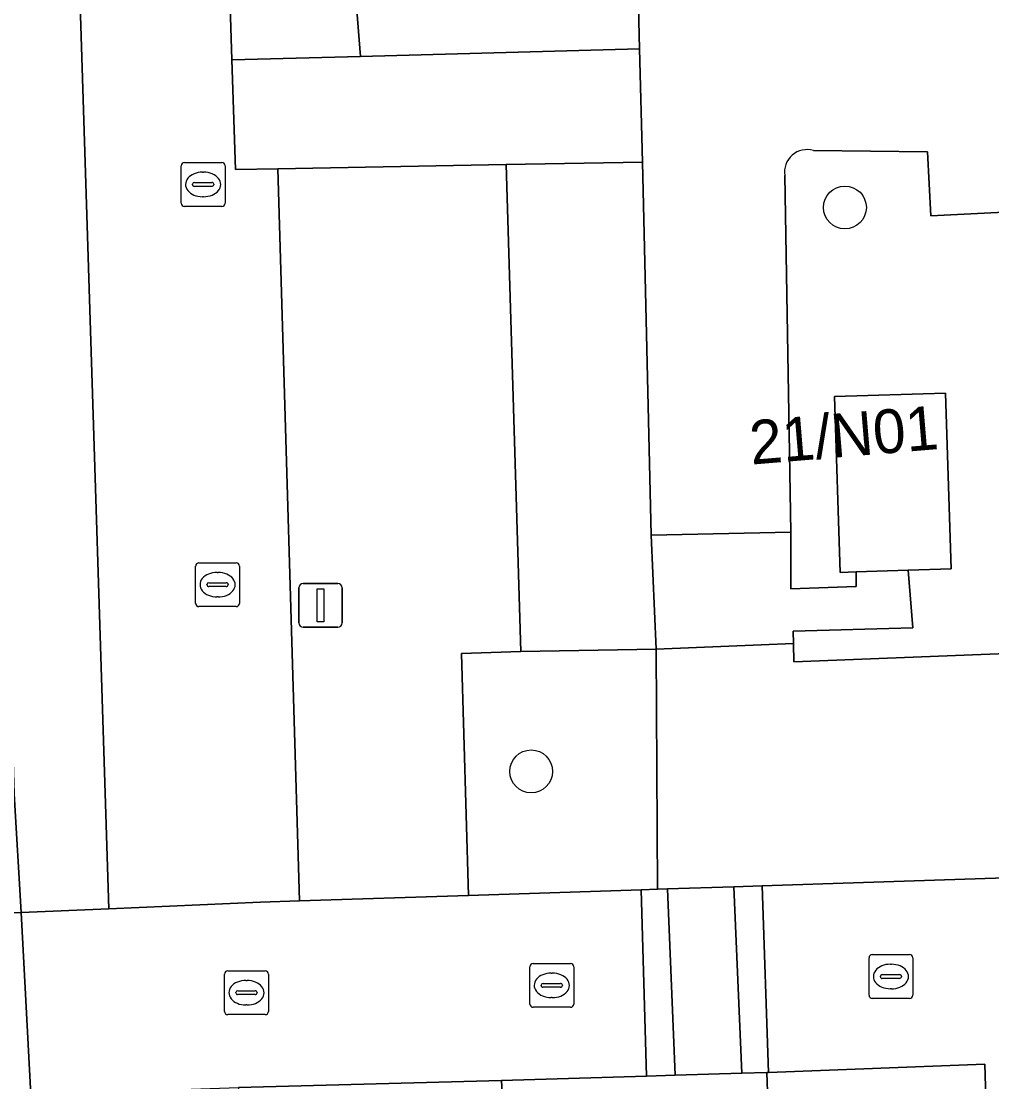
# Model space of a CAD drawing. Extents: x 162250 to 162661, y 380743 to 381606.
# Drawn here: x 162369.49 to 162391.63, y 381116.65 to 381140.86 of the extents above; entities that cross this region are included whole.
import ezdxf

# ---------------------------------------------------------------- set-up
doc = ezdxf.new("R2010")
doc.units = 0
for name, color, linetype in [('IMGEO_Boom', 7, 'Continuous'), ('IMGEO_Groenvoorziening', 7, 'Continuous'), ('IMGEO_Kolk', 7, 'Continuous'), ('IMGEO_Lichtmast', 7, 'Continuous'), ('IMGEO_Pand', 7, 'Continuous'), ('IMGEO_Pand_nummerreeks', 7, 'Continuous'), ('IMGEO_Parkeervlak_open', 7, 'Continuous'), ('IMGEO_Rioolput', 7, 'Continuous'), ('IMGEO_Voetpad_gesloten', 7, 'Continuous'), ('IMGEO_Voetpad_open', 7, 'Continuous'), ('IMGEO_Woonerf_open', 7, 'Continuous')]:
    doc.layers.add(name, color=color, linetype=linetype)

msp = doc.modelspace()

# ---------------------------------------------------------------- linework, layer by layer
at = {"layer": 'IMGEO_Boom'}
for centre in [(162388.281, 381136.607), (162381.124, 381123.738)]:
    msp.add_circle(centre, 0.489, dxfattribs=at)
at = {"layer": 'IMGEO_Groenvoorziening'}
for points in [[(162381.112, 381165.674), (162381.944, 381165.318), (162382.564, 381166.463), (162378.778, 381166.268), (162375.937, 381166.122), (162376.436, 381150.082), (162377.228, 381140.055), (162383.599, 381140.226), (162383.362, 381150.109)], [(162401.842, 381138.323), (162397.189, 381138.232), (162397.246, 381136.763), (162390.243, 381136.417), (162390.166, 381137.88), (162387.564, 381137.904)], [(162386.909, 381137.336), (162387.046, 381129.195), (162387.046, 381127.9), (162388.537, 381127.957), (162388.535, 381128.29), (162388.172, 381128.279), (162388.045, 381132.292), (162390.576, 381132.372), (162390.703, 381128.358), (162389.723, 381128.327), (162389.827, 381127.01), (162387.102, 381126.937), (162387.106, 381126.653), (162387.113, 381126.237), (162402.073, 381126.826), (162402.189, 381126.831)]]:
    msp.add_lwpolyline(points, dxfattribs=at)
for points in [[(162376.436, 381150.082), (162373.987, 381149.987), (162374.295, 381139.976), (162377.228, 381140.055)], [(162383.865, 381129.129), (162383.661, 381137.643), (162380.554, 381137.585), (162380.885, 381126.473), (162383.975, 381126.528)], [(162383.975, 381126.528), (162380.885, 381126.473), (162379.538, 381126.427), (162379.694, 381120.907), (162383.633, 381121.036), (162384.005, 381121.048)]]:
    msp.add_lwpolyline(points, close=True, dxfattribs=at)
msp.add_arc((162387.413, 381137.416), 0.511, 72.8501, 189.012, dxfattribs=at)
at = {"layer": 'IMGEO_Kolk'}
for p, q in [((162373.139, 381136.706), (162373.139, 381137.558)), ((162373.214, 381137.632), (162374.066, 381137.632)), ((162374.14, 381137.558), (162374.14, 381136.706)), ((162373.627, 381137.412), (162373.652, 381137.412)), ((162373.398, 381137.126), (162373.398, 381137.138)), ((162373.836, 381137.089), (162373.438, 381137.089)), ((162373.441, 381137.175), (162373.839, 381137.175)), ((162373.882, 381137.138), (162373.882, 381137.126)), ((162373.65, 381136.852), (162373.625, 381136.852)), ((162374.066, 381136.632), (162373.214, 381136.632)), ((162373.47, 381127.572), (162373.47, 381128.424)), ((162373.545, 381128.498), (162374.397, 381128.498)), ((162374.471, 381128.424), (162374.471, 381127.572)), ((162373.958, 381128.278), (162373.983, 381128.278)), ((162373.729, 381127.992), (162373.729, 381128.004)), ((162374.167, 381127.955), (162373.769, 381127.955)), ((162373.772, 381128.041), (162374.17, 381128.041)), ((162374.213, 381128.004), (162374.213, 381127.992)), ((162373.981, 381127.718), (162373.956, 381127.718)), ((162374.397, 381127.498), (162373.545, 381127.498)), ((162388.831, 381118.63), (162388.831, 381119.482)), ((162388.906, 381119.556), (162389.758, 381119.556)), ((162389.832, 381119.482), (162389.832, 381118.63)), ((162381.093, 381118.428), (162381.093, 381119.28)), ((162381.168, 381119.354), (162382.02, 381119.354)), ((162381.581, 381119.134), (162381.606, 381119.134)), ((162382.094, 381119.28), (162382.094, 381118.428)), ((162389.319, 381119.336), (162389.344, 381119.336)), ((162381.395, 381118.897), (162381.793, 381118.897)), ((162389.09, 381119.05), (162389.09, 381119.062)), ((162389.528, 381119.013), (162389.13, 381119.013)), ((162389.133, 381119.099), (162389.531, 381119.099)), ((162389.574, 381119.062), (162389.574, 381119.05)), ((162381.352, 381118.848), (162381.352, 381118.86)), ((162381.79, 381118.811), (162381.392, 381118.811)), ((162381.836, 381118.86), (162381.836, 381118.848)), ((162389.342, 381118.776), (162389.317, 381118.776)), ((162381.604, 381118.574), (162381.579, 381118.574)), ((162389.758, 381118.556), (162388.906, 381118.556)), ((162382.02, 381118.354), (162381.168, 381118.354))]:
    msp.add_line(p, q, dxfattribs=at)
for points in [[(162373.139, 381136.706), (162373.139, 381137.558)], [(162373.214, 381137.632), (162374.066, 381137.632)], [(162374.14, 381137.558), (162374.14, 381136.706)], [(162374.066, 381136.632), (162373.214, 381136.632)], [(162373.47, 381127.572), (162373.47, 381128.424)], [(162373.545, 381128.498), (162374.397, 381128.498)], [(162374.471, 381128.424), (162374.471, 381127.572)], [(162374.397, 381127.498), (162373.545, 381127.498)], [(162388.831, 381118.63), (162388.831, 381119.482)], [(162388.906, 381119.556), (162389.758, 381119.556)], [(162389.832, 381119.482), (162389.832, 381118.63)], [(162381.093, 381118.428), (162381.093, 381119.28)], [(162381.168, 381119.354), (162382.02, 381119.354)], [(162382.094, 381119.28), (162382.094, 381118.428)], [(162389.758, 381118.556), (162388.906, 381118.556)], [(162382.02, 381118.354), (162381.168, 381118.354)]]:
    msp.add_lwpolyline(points, dxfattribs=at)
for centre, radius, start, end in [((162373.216, 381137.556), 0.0765, 91.552, 178.448), ((162373.216, 381137.556), 0.0765, 91.552, 178.448), ((162374.064, 381137.556), 0.0765, 1.552, 88.448), ((162374.064, 381137.556), 0.0765, 1.552, 88.448), ((162373.438, 381137.135), 0.0403, 85.8775, 175.7526), ((162373.435, 381137.125), 0.0366, 178.938, 274.7102), ((162373.839, 381137.132), 0.043, 264.8664, 352.4533), ((162373.843, 381137.137), 0.0386, 1.7309, 96.639), ((162373.216, 381136.708), 0.0765, 181.552, 268.448), ((162373.216, 381136.708), 0.0765, 181.552, 268.448), ((162374.064, 381136.708), 0.0765, 271.552, 358.448), ((162374.064, 381136.708), 0.0765, 271.552, 358.448), ((162373.547, 381128.422), 0.0765, 91.552, 178.448), ((162373.547, 381128.422), 0.0765, 91.552, 178.448), ((162374.395, 381128.422), 0.0765, 1.552, 88.448), ((162374.395, 381128.422), 0.0765, 1.552, 88.448), ((162373.769, 381128.001), 0.0403, 85.8775, 175.7526), ((162373.766, 381127.991), 0.0366, 178.938, 274.7102), ((162374.17, 381127.998), 0.043, 264.8664, 352.4533), ((162374.174, 381128.003), 0.0386, 1.7309, 96.639), ((162373.547, 381127.574), 0.0765, 181.552, 268.448), ((162373.547, 381127.574), 0.0765, 181.552, 268.448), ((162374.395, 381127.574), 0.0765, 271.552, 358.448), ((162374.395, 381127.574), 0.0765, 271.552, 358.448), ((162388.908, 381119.48), 0.0765, 91.552, 178.448), ((162388.908, 381119.48), 0.0765, 91.552, 178.448), ((162389.756, 381119.48), 0.0765, 1.552, 88.448), ((162389.756, 381119.48), 0.0765, 1.552, 88.448), ((162381.17, 381119.278), 0.0765, 91.552, 178.448), ((162381.17, 381119.278), 0.0765, 91.552, 178.448), ((162382.018, 381119.278), 0.0765, 1.552, 88.448), ((162382.018, 381119.278), 0.0765, 1.552, 88.448), ((162381.392, 381118.857), 0.0403, 85.8775, 175.7526), ((162381.797, 381118.859), 0.0386, 1.7309, 96.639), ((162389.13, 381119.059), 0.0403, 85.8775, 175.7526), ((162389.127, 381119.049), 0.0366, 178.938, 274.7102), ((162389.531, 381119.056), 0.043, 264.8664, 352.4533), ((162389.535, 381119.061), 0.0386, 1.7309, 96.639), ((162381.389, 381118.847), 0.0366, 178.938, 274.7102), ((162381.793, 381118.854), 0.043, 264.8664, 352.4533), ((162381.17, 381118.43), 0.0765, 181.552, 268.448), ((162381.17, 381118.43), 0.0765, 181.552, 268.448), ((162382.018, 381118.43), 0.0765, 271.552, 358.448), ((162382.018, 381118.43), 0.0765, 271.552, 358.448), ((162388.908, 381118.632), 0.0765, 181.552, 268.448), ((162388.908, 381118.632), 0.0765, 181.552, 268.448), ((162389.756, 381118.632), 0.0765, 271.552, 358.448), ((162389.756, 381118.632), 0.0765, 271.552, 358.448)]:
    msp.add_arc(centre, radius, start, end, dxfattribs=at)
for centre, major_axis, ratio, start_param, end_param in [((162373.626, 381137.132), (-0.387, 0.002), 0.722429, 4.712389, 7.853982), ((162373.651, 381137.132), (-0.39, 0.002), 0.717154, 1.570796, 4.712389), ((162373.957, 381127.998), (-0.387, 0.002), 0.722429, 4.712389, 7.853982), ((162373.982, 381127.998), (-0.39, 0.002), 0.717154, 1.570796, 4.712389), ((162381.58, 381118.854), (-0.387, 0.002), 0.722429, 4.712389, 7.853982), ((162381.605, 381118.854), (-0.39, 0.002), 0.717154, 1.570796, 4.712389), ((162389.318, 381119.056), (-0.387, 0.002), 0.722429, 4.712389, 7.853982), ((162389.343, 381119.056), (-0.39, 0.002), 0.717154, 1.570796, 4.712389)]:
    msp.add_ellipse(centre, major_axis=major_axis, ratio=ratio, start_param=start_param, end_param=end_param, dxfattribs=at)
at = {"layer": 'IMGEO_Lichtmast'}
for p, q in [((162375.823, 381127.126), (162375.823, 381127.926)), ((162375.823, 381127.926), (162375.823, 381127.126)), ((162375.923, 381128.026), (162376.713, 381128.026)), ((162376.713, 381128.026), (162375.923, 381128.026)), ((162376.813, 381127.926), (162376.813, 381127.126)), ((162376.813, 381127.126), (162376.813, 381127.926)), ((162376.713, 381127.026), (162375.923, 381127.026)), ((162375.923, 381127.026), (162376.713, 381127.026))]:
    msp.add_line(p, q, dxfattribs=at)
msp.add_lwpolyline([(162376.243, 381127.901), (162376.393, 381127.901), (162376.393, 381127.151), (162376.243, 381127.151), (162376.243, 381127.901)], dxfattribs=at)
for centre, start, end in [((162375.923, 381127.926), 90, 180), ((162375.923, 381127.926), 90, 180), ((162376.713, 381127.926), 0, 90), ((162376.713, 381127.926), 360, 90), ((162375.923, 381127.126), 180, 270), ((162375.923, 381127.126), 180, 270), ((162376.713, 381127.126), 270, 0), ((162376.713, 381127.126), 270, 0)]:
    msp.add_arc(centre, 0.1, start, end, dxfattribs=at)
at = {"layer": 'IMGEO_Pand'}
msp.add_lwpolyline([(162388.172, 381128.279), (162388.535, 381128.29), (162389.723, 381128.327), (162390.703, 381128.358), (162390.576, 381132.372), (162388.045, 381132.292)], close=True, dxfattribs=at)
at = {"layer": 'IMGEO_Parkeervlak_open'}
for points in [[(162380.554, 381137.585), (162375.345, 381137.488), (162375.842, 381120.781), (162379.694, 381120.907), (162379.538, 381126.427), (162380.885, 381126.473)], [(162386.5, 381116.867), (162385.931, 381116.85), (162384.408, 381116.804), (162383.758, 381116.785), (162380.448, 381116.685), (162380.553, 381114.699), (162386.571, 381114.901)]]:
    msp.add_lwpolyline(points, close=True, dxfattribs=at)
for points in [[(162345.269, 381119.366), (162345.564, 381119.398), (162351.462, 381120.034), (162369.492, 381120.515), (162369.33, 381123.227), (162352.33, 381122.793), (162318.458, 381126.867)], [(162401.298, 381126.692), (162401.637, 381126.694), (162402.093, 381126.509), (162402.073, 381126.826), (162387.113, 381126.237), (162387.106, 381126.653), (162383.975, 381126.528), (162384.005, 381121.048), (162384.234, 381121.055), (162385.748, 381121.105), (162386.393, 381121.126), (162401.426, 381121.617)]]:
    msp.add_lwpolyline(points, dxfattribs=at)
at = {"layer": 'IMGEO_Rioolput'}
for p, q in [((162374.204, 381119.186), (162375.056, 381119.186)), ((162374.129, 381118.26), (162374.129, 381119.112)), ((162374.617, 381118.966), (162374.642, 381118.966)), ((162375.13, 381119.112), (162375.13, 381118.26)), ((162374.388, 381118.68), (162374.388, 381118.692)), ((162374.826, 381118.643), (162374.428, 381118.643)), ((162374.431, 381118.729), (162374.829, 381118.729)), ((162374.872, 381118.692), (162374.872, 381118.68)), ((162374.64, 381118.406), (162374.615, 381118.406)), ((162375.056, 381118.186), (162374.204, 381118.186))]:
    msp.add_line(p, q, dxfattribs=at)
for points in [[(162374.204, 381119.186), (162375.056, 381119.186)], [(162374.129, 381118.26), (162374.129, 381119.112)], [(162375.13, 381119.112), (162375.13, 381118.26)], [(162375.056, 381118.186), (162374.204, 381118.186)]]:
    msp.add_lwpolyline(points, dxfattribs=at)
for centre, radius, start, end in [((162374.206, 381119.11), 0.0765, 91.552, 178.448), ((162374.206, 381119.11), 0.0765, 91.552, 178.448), ((162375.054, 381119.11), 0.0765, 1.552, 88.448), ((162375.054, 381119.11), 0.0765, 1.552, 88.448), ((162374.428, 381118.689), 0.0403, 85.8775, 175.7526), ((162374.425, 381118.679), 0.0366, 178.938, 274.7102), ((162374.829, 381118.686), 0.043, 264.8664, 352.4533), ((162374.833, 381118.691), 0.0386, 1.7309, 96.639), ((162374.206, 381118.262), 0.0765, 181.552, 268.448), ((162374.206, 381118.262), 0.0765, 181.552, 268.448), ((162375.054, 381118.262), 0.0765, 271.552, 358.448), ((162375.054, 381118.262), 0.0765, 271.552, 358.448)]:
    msp.add_arc(centre, radius, start, end, dxfattribs=at)
for centre, major_axis, ratio, start_param, end_param in [((162374.616, 381118.686), (-0.387, 0.002), 0.722429, 4.712389, 7.853982), ((162374.641, 381118.686), (-0.39, 0.002), 0.717154, 1.570796, 4.712389)]:
    msp.add_ellipse(centre, major_axis=major_axis, ratio=ratio, start_param=start_param, end_param=end_param, dxfattribs=at)
at = {"layer": 'IMGEO_Voetpad_gesloten'}
for points in [[(162383.362, 381150.109), (162383.599, 381140.226), (162383.661, 381137.643), (162383.865, 381129.129), (162387.046, 381129.195), (162386.909, 381137.336)], [(162387.564, 381137.904), (162390.166, 381137.88), (162390.243, 381136.417), (162397.246, 381136.763), (162397.189, 381138.232), (162401.842, 381138.323)]]:
    msp.add_lwpolyline(points, dxfattribs=at)
msp.add_arc((162387.413, 381137.416), 0.511, 72.8501, 189.012, dxfattribs=at)
at = {"layer": 'IMGEO_Voetpad_open'}
for points in [[(162369.115, 381197.654), (162366.269, 381197.545), (162367.369, 381183.635), (162367.514, 381181.806), (162367.515, 381181.772), (162369.33, 381123.227), (162369.492, 381120.515), (162371.488, 381120.602), (162370.442, 381153.711), (162372.814, 381153.789), (162372.262, 381170.102), (162369.918, 381170.032)], [(162383.599, 381140.226), (162377.228, 381140.055), (162374.295, 381139.976), (162374.38, 381137.47), (162375.345, 381137.488), (162380.554, 381137.585), (162383.661, 381137.643)], [(162388.535, 381128.29), (162388.537, 381127.957), (162387.046, 381127.9), (162387.046, 381129.195), (162383.865, 381129.129), (162383.975, 381126.528), (162387.106, 381126.653), (162387.102, 381126.937), (162389.827, 381127.01), (162389.723, 381128.327)], [(162380.448, 381116.685), (162374.447, 381116.522), (162374.504, 381114.474), (162356.514, 381113.92), (162356.462, 381115.897), (162355.551, 381115.867), (162355.614, 381113.919), (162351.979, 381113.737), (162350.397, 381112.399), (162350.364, 381111.754), (162351.426, 381111.7), (162352.593, 381112.69), (162361.251, 381112.919), (162369.777, 381113.218), (162391.565, 381114.004), (162391.47, 381117.053), (162386.541, 381116.869), (162386.5, 381116.867), (162386.571, 381114.901), (162380.553, 381114.699)]]:
    msp.add_lwpolyline(points, close=True, dxfattribs=at)
at = {"layer": 'IMGEO_Woonerf_open'}
for points in [[(162375.937, 381166.122), (162375.911, 381168.88), (162375.907, 381169.266), (162375.553, 381178.828), (162373.184, 381178.813), (162372.856, 381187.495), (162373.842, 381187.531), (162373.596, 381195.687), (162373.558, 381196.953), (162373.543, 381197.824), (162372.496, 381197.784), (162369.115, 381197.654), (162369.918, 381170.032), (162372.262, 381170.102), (162372.814, 381153.789), (162370.442, 381153.711), (162371.488, 381120.602), (162374.95, 381120.752), (162375.842, 381120.781), (162375.345, 381137.488), (162374.38, 381137.47), (162374.295, 381139.976), (162373.987, 381149.987), (162376.436, 381150.082)], [(162385.748, 381121.105), (162384.234, 381121.055), (162384.408, 381116.804), (162385.931, 381116.85)], [(162386.393, 381121.126), (162385.748, 381121.105), (162385.931, 381116.85), (162386.5, 381116.867), (162386.541, 381116.869)], [(162383.633, 381121.036), (162379.694, 381120.907), (162375.842, 381120.781), (162374.95, 381120.752), (162371.488, 381120.602), (162369.492, 381120.515), (162369.712, 381116.357), (162374.447, 381116.522), (162380.448, 381116.685), (162383.758, 381116.785)], [(162384.234, 381121.055), (162384.005, 381121.048), (162383.633, 381121.036), (162383.758, 381116.785), (162384.408, 381116.804)]]:
    msp.add_lwpolyline(points, close=True, dxfattribs=at)
for points in [[(162402.409, 381121.718), (162401.426, 381121.617), (162386.393, 381121.126), (162386.541, 381116.869), (162391.47, 381117.053), (162391.565, 381114.004), (162394.749, 381114.098), (162394.749, 381114.092), (162398.809, 381114.226), (162401.417, 381114.323), (162401.595, 381114.357), (162401.509, 381116.144), (162410.022, 381117.819), (162409.493, 381120.503), (162425.183, 381123.553), (162425.704, 381120.904), (162439.872, 381123.692), (162443.007, 381124.274), (162446.181, 381124.863)], [(162352.711, 381115.731), (162355.551, 381115.867), (162356.462, 381115.897), (162369.712, 381116.357), (162369.492, 381120.515), (162351.462, 381120.034), (162345.564, 381119.398), (162345.269, 381119.366)]]:
    msp.add_lwpolyline(points, dxfattribs=at)

# ---------------------------------------------------------------- texts
at = {"layer": 'IMGEO_Pand_nummerreeks'}
msp.add_text('21/N01', height=1, rotation=4.7636, dxfattribs=at).set_placement((162386.147, 381130.738))

doc.saveas('drawing.dxf')
